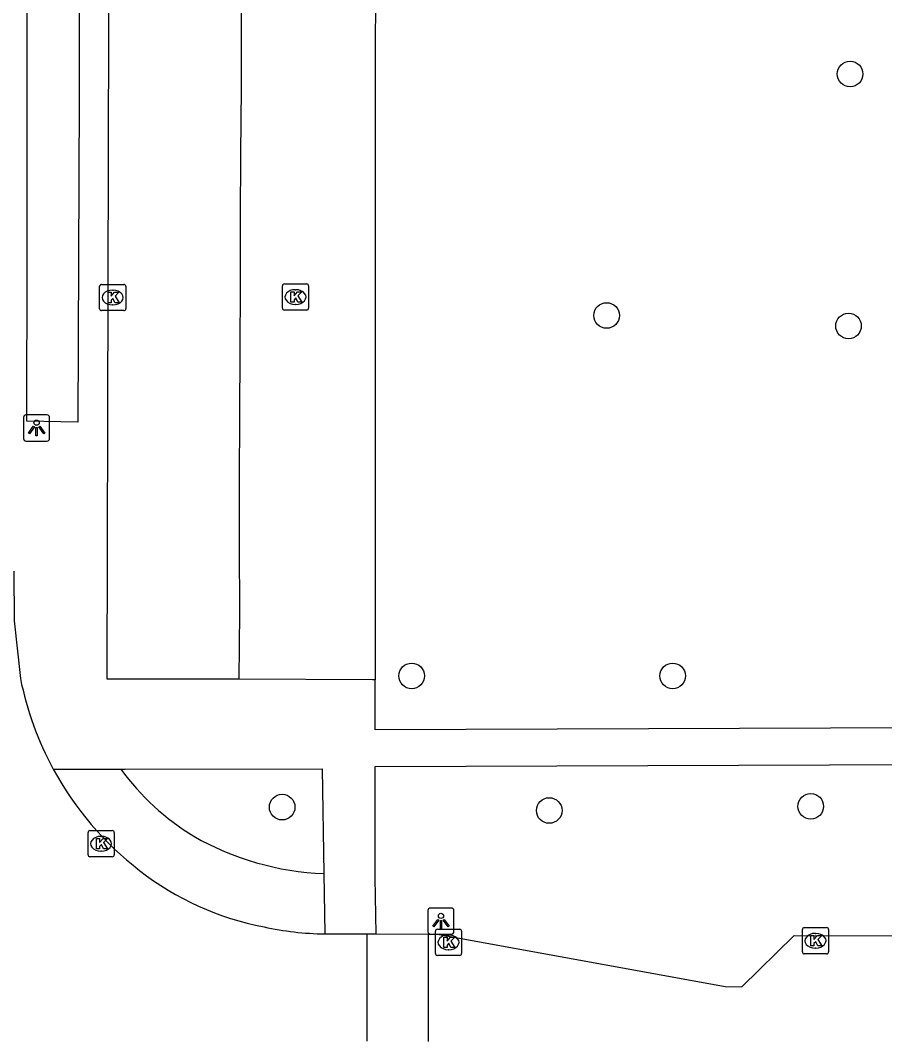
# Model space of a CAD drawing. Extents: x 161477 to 163040, y 383680 to 384868.
# Drawn here: x 162219.63 to 162252.61, y 384378.03 to 384416.8 of the extents above; entities that cross this region are included whole.
import ezdxf

# ---------------------------------------------------------------- set-up
doc = ezdxf.new("R2010")
doc.units = 0
for name, color, linetype in [('IMGEO_Berm_open', 7, 'Continuous'), ('IMGEO_Boom', 7, 'Continuous'), ('IMGEO_Kolk', 7, 'Continuous'), ('IMGEO_Lichtpunt', 7, 'Continuous'), ('IMGEO_Parkeervlak_open', 7, 'Continuous'), ('IMGEO_Rijbaan_lokaal_open', 7, 'Continuous'), ('IMGEO_Voetpad_open', 7, 'Continuous')]:
    doc.layers.add(name, color=color, linetype=linetype)

msp = doc.modelspace()

# ---------------------------------------------------------------- linework, layer by layer
at = {"layer": 'IMGEO_Berm_open'}
for centre, radius, start, end in [((162231.313, 384393.935), 9.715, 216.127, 238.5503), ((162231.627, 384395.041), 10.826, 240.1834, 267.7764)]:
    msp.add_arc(centre, radius, start, end, dxfattribs=at)
at = {"layer": 'IMGEO_Boom'}
for centre in [(162251.29, 384414.75), (162242, 384405.53), (162251.23, 384405.13), (162234.56, 384391.77), (162244.52, 384391.77), (162229.62, 384386.76), (162239.81, 384386.63), (162249.79, 384386.79)]:
    msp.add_circle(centre, 0.489, dxfattribs=at)
at = {"layer": 'IMGEO_Kolk'}
for p, q in [((162222.654, 384405.79), (162222.654, 384406.642)), ((162222.729, 384406.716), (162223.581, 384406.716)), ((162223.142, 384406.496), (162223.167, 384406.496)), ((162223.655, 384406.642), (162223.655, 384405.79)), ((162229.628, 384405.809), (162229.628, 384406.661)), ((162229.703, 384406.735), (162230.555, 384406.735)), ((162230.116, 384406.515), (162230.141, 384406.515)), ((162230.629, 384406.661), (162230.629, 384405.809)), ((162223.581, 384405.716), (162222.729, 384405.716)), ((162223.165, 384405.936), (162223.14, 384405.936)), ((162230.555, 384405.735), (162229.703, 384405.735)), ((162230.139, 384405.955), (162230.114, 384405.955)), ((162222.287, 384385.863), (162223.139, 384385.863)), ((162222.212, 384384.937), (162222.212, 384385.789)), ((162222.7, 384385.643), (162222.725, 384385.643)), ((162223.213, 384385.789), (162223.213, 384384.937)), ((162222.723, 384385.083), (162222.698, 384385.083)), ((162223.139, 384384.863), (162222.287, 384384.863)), ((162235.466, 384381.171), (162235.466, 384382.023)), ((162235.541, 384382.097), (162236.393, 384382.097)), ((162236.467, 384382.023), (162236.467, 384381.171)), ((162249.469, 384381.233), (162249.469, 384382.085)), ((162249.544, 384382.159), (162250.396, 384382.159)), ((162250.47, 384382.085), (162250.47, 384381.233)), ((162235.954, 384381.877), (162235.979, 384381.877)), ((162249.957, 384381.939), (162249.982, 384381.939)), ((162235.977, 384381.317), (162235.952, 384381.317)), ((162249.98, 384381.379), (162249.955, 384381.379)), ((162236.393, 384381.097), (162235.541, 384381.097)), ((162250.396, 384381.159), (162249.544, 384381.159))]:
    msp.add_line(p, q, dxfattribs=at)
for points in [[(162222.654, 384405.79), (162222.654, 384406.642)], [(162222.729, 384406.716), (162223.581, 384406.716)], [(162222.975, 384406.416), (162223.098, 384406.416), (162223.098, 384406.265), (162223.228, 384406.416), (162223.392, 384406.416), (162223.246, 384406.265), (162223.399, 384406.016), (162223.247, 384406.016), (162223.162, 384406.18), (162223.098, 384406.113), (162223.098, 384406.016), (162222.975, 384406.016), (162222.975, 384406.416)], [(162223.655, 384406.642), (162223.655, 384405.79)], [(162229.628, 384405.809), (162229.628, 384406.661)], [(162229.703, 384406.735), (162230.555, 384406.735)], [(162229.949, 384406.435), (162230.072, 384406.435), (162230.072, 384406.284), (162230.202, 384406.435), (162230.366, 384406.435), (162230.22, 384406.284), (162230.373, 384406.035), (162230.221, 384406.035), (162230.136, 384406.199), (162230.072, 384406.132), (162230.072, 384406.035), (162229.949, 384406.035), (162229.949, 384406.435)], [(162230.629, 384406.661), (162230.629, 384405.809)], [(162223.581, 384405.716), (162222.729, 384405.716)], [(162230.555, 384405.735), (162229.703, 384405.735)], [(162222.287, 384385.863), (162223.139, 384385.863)], [(162222.212, 384384.937), (162222.212, 384385.789)], [(162222.533, 384385.563), (162222.656, 384385.563), (162222.656, 384385.412), (162222.786, 384385.563), (162222.95, 384385.563), (162222.804, 384385.412), (162222.957, 384385.163), (162222.805, 384385.163), (162222.72, 384385.327), (162222.656, 384385.26), (162222.656, 384385.163), (162222.533, 384385.163), (162222.533, 384385.563)], [(162223.213, 384385.789), (162223.213, 384384.937)], [(162223.139, 384384.863), (162222.287, 384384.863)], [(162235.466, 384381.171), (162235.466, 384382.023)], [(162235.541, 384382.097), (162236.393, 384382.097)], [(162236.467, 384382.023), (162236.467, 384381.171)], [(162249.469, 384381.233), (162249.469, 384382.085)], [(162249.544, 384382.159), (162250.396, 384382.159)], [(162250.47, 384382.085), (162250.47, 384381.233)], [(162235.787, 384381.797), (162235.91, 384381.797), (162235.91, 384381.646), (162236.04, 384381.797), (162236.204, 384381.797), (162236.058, 384381.646), (162236.211, 384381.397), (162236.059, 384381.397), (162235.974, 384381.561), (162235.91, 384381.494), (162235.91, 384381.397), (162235.787, 384381.397), (162235.787, 384381.797)], [(162249.79, 384381.859), (162249.913, 384381.859), (162249.913, 384381.708), (162250.043, 384381.859), (162250.207, 384381.859), (162250.061, 384381.708), (162250.214, 384381.459), (162250.062, 384381.459), (162249.977, 384381.623), (162249.913, 384381.556), (162249.913, 384381.459), (162249.79, 384381.459), (162249.79, 384381.859)], [(162236.393, 384381.097), (162235.541, 384381.097)], [(162250.396, 384381.159), (162249.544, 384381.159)]]:
    msp.add_lwpolyline(points, dxfattribs=at)
for centre, start, end in [((162222.731, 384406.64), 91.552, 178.448), ((162222.731, 384406.64), 91.552, 178.448), ((162223.579, 384406.64), 1.552, 88.448), ((162223.579, 384406.64), 1.552, 88.448), ((162229.705, 384406.659), 91.552, 178.448), ((162229.705, 384406.659), 91.552, 178.448), ((162230.553, 384406.659), 1.552, 88.448), ((162230.553, 384406.659), 1.552, 88.448), ((162222.731, 384405.792), 181.552, 268.448), ((162222.731, 384405.792), 181.552, 268.448), ((162223.579, 384405.792), 271.552, 358.448), ((162223.579, 384405.792), 271.552, 358.448), ((162229.705, 384405.811), 181.552, 268.448), ((162229.705, 384405.811), 181.552, 268.448), ((162230.553, 384405.811), 271.552, 358.448), ((162230.553, 384405.811), 271.552, 358.448), ((162222.289, 384385.787), 91.552, 178.448), ((162222.289, 384385.787), 91.552, 178.448), ((162223.137, 384385.787), 1.552, 88.448), ((162223.137, 384385.787), 1.552, 88.448), ((162222.289, 384384.939), 181.552, 268.448), ((162222.289, 384384.939), 181.552, 268.448), ((162223.137, 384384.939), 271.552, 358.448), ((162223.137, 384384.939), 271.552, 358.448), ((162235.543, 384382.021), 91.552, 178.448), ((162235.543, 384382.021), 91.552, 178.448), ((162236.391, 384382.021), 1.552, 88.448), ((162236.391, 384382.021), 1.552, 88.448), ((162249.546, 384382.083), 91.552, 178.448), ((162249.546, 384382.083), 91.552, 178.448), ((162250.394, 384382.083), 1.552, 88.448), ((162250.394, 384382.083), 1.552, 88.448), ((162249.546, 384381.235), 181.552, 268.448), ((162249.546, 384381.235), 181.552, 268.448), ((162250.394, 384381.235), 271.552, 358.448), ((162250.394, 384381.235), 271.552, 358.448), ((162235.543, 384381.173), 181.552, 268.448), ((162235.543, 384381.173), 181.552, 268.448), ((162236.391, 384381.173), 271.552, 358.448), ((162236.391, 384381.173), 271.552, 358.448)]:
    msp.add_arc(centre, 0.0765, start, end, dxfattribs=at)
for centre, major_axis, ratio, start_param, end_param in [((162223.141, 384406.216), (-0.387, 0.002), 0.722429, 4.712389, 7.853982), ((162223.166, 384406.216), (-0.39, 0.002), 0.717154, 1.570796, 4.712389), ((162230.115, 384406.235), (-0.387, 0.002), 0.722429, 4.712389, 7.853982), ((162230.14, 384406.235), (-0.39, 0.002), 0.717154, 1.570796, 4.712389), ((162222.699, 384385.363), (-0.387, 0.002), 0.722429, 4.712389, 7.853982), ((162222.724, 384385.363), (-0.39, 0.002), 0.717154, 1.570796, 4.712389), ((162235.953, 384381.597), (-0.387, 0.002), 0.722429, 4.712389, 7.853982), ((162235.978, 384381.597), (-0.39, 0.002), 0.717154, 1.570796, 4.712389), ((162249.956, 384381.659), (-0.387, 0.002), 0.722429, 4.712389, 7.853982), ((162249.981, 384381.659), (-0.39, 0.002), 0.717154, 1.570796, 4.712389)]:
    msp.add_ellipse(centre, major_axis=major_axis, ratio=ratio, start_param=start_param, end_param=end_param, dxfattribs=at)
at = {"layer": 'IMGEO_Lichtpunt'}
for p, q in [((162219.751, 384401.638), (162219.751, 384400.831)), ((162219.751, 384401.638), (162219.751, 384400.831)), ((162220.653, 384401.733), (162219.845, 384401.733)), ((162220.653, 384401.733), (162219.845, 384401.733)), ((162220.747, 384400.831), (162220.747, 384401.638)), ((162220.747, 384400.831), (162220.747, 384401.638)), ((162219.845, 384400.737), (162220.653, 384400.737)), ((162219.845, 384400.737), (162220.653, 384400.737)), ((162235.18, 384382.811), (162235.18, 384382.004)), ((162235.18, 384382.811), (162235.18, 384382.004)), ((162236.082, 384382.906), (162235.274, 384382.906)), ((162236.082, 384382.906), (162235.274, 384382.906)), ((162236.176, 384382.004), (162236.176, 384382.811)), ((162236.176, 384382.004), (162236.176, 384382.811)), ((162235.274, 384381.91), (162236.082, 384381.91)), ((162235.274, 384381.91), (162236.082, 384381.91))]:
    msp.add_line(p, q, dxfattribs=at)
for points in [[(162220.125, 384401.302), (162220.164, 384401.274), (162219.976, 384401.012), (162219.938, 384401.039), (162220.125, 384401.302)], [(162220.227, 384401.254), (162220.274, 384401.254), (162220.274, 384400.932), (162220.227, 384400.932), (162220.227, 384401.254)], [(162220.337, 384401.274), (162220.375, 384401.301), (162220.562, 384401.039), (162220.523, 384401.011), (162220.337, 384401.274)], [(162235.554, 384382.475), (162235.593, 384382.447), (162235.405, 384382.185), (162235.367, 384382.212), (162235.554, 384382.475)], [(162235.656, 384382.427), (162235.703, 384382.427), (162235.703, 384382.105), (162235.656, 384382.105), (162235.656, 384382.427)], [(162235.766, 384382.447), (162235.804, 384382.474), (162235.991, 384382.212), (162235.952, 384382.184), (162235.766, 384382.447)]]:
    msp.add_lwpolyline(points, dxfattribs=at)
for centre in [(162220.25, 384401.436), (162235.679, 384382.609)]:
    msp.add_circle(centre, 0.0994, dxfattribs=at)
for centre, start, end in [((162219.845, 384401.638), 90, 180), ((162219.845, 384401.638), 90, 180), ((162220.653, 384401.638), 0, 90), ((162220.653, 384401.638), 0, 90), ((162219.845, 384400.831), 180, 270), ((162219.845, 384400.831), 180, 270), ((162220.653, 384400.831), 270, 0), ((162220.653, 384400.831), 270, 360), ((162235.274, 384382.811), 90, 180), ((162235.274, 384382.811), 90, 180), ((162236.082, 384382.811), 0, 90), ((162236.082, 384382.811), 0, 90), ((162235.274, 384382.004), 180, 270), ((162235.274, 384382.004), 180, 270), ((162236.082, 384382.004), 270, 0), ((162236.082, 384382.004), 270, 360)]:
    msp.add_arc(centre, 0.0946, start, end, dxfattribs=at)
at = {"layer": 'IMGEO_Parkeervlak_open'}
msp.add_lwpolyline([(162234.134, 384446.657), (162233.188, 384445.792), (162233.187, 384441.748), (162233.169, 384391.618)], dxfattribs=at)
at = {"layer": 'IMGEO_Rijbaan_lokaal_open'}
for points in [[(162227.972, 384391.645), (162222.944, 384391.642), (162223.067, 384441.742), (162228.095, 384441.745)], [(162228.095, 384441.745), (162228.064, 384439.197), (162228.064, 384436.698), (162228.073, 384434.209), (162228.075, 384431.728), (162228.068, 384429.223), (162228.086, 384426.686), (162228.072, 384424.211), (162228.079, 384421.719), (162228.051, 384419.223), (162228.054, 384416.707), (162228.052, 384414.206), (162228.03, 384411.699), (162228.017, 384409.208), (162228.023, 384406.715), (162228.008, 384404.19), (162227.988, 384401.71), (162227.983, 384399.212), (162227.983, 384396.731), (162227.988, 384394.194), (162227.972, 384391.645)], [(162219.38, 384395.763), (162219.399, 384393.874), (162219.633, 384391.674)], [(162231.242, 384381.919), (162231.54, 384381.918), (162232.856, 384381.917)], [(162232.856, 384381.917), (162232.855, 384377.818)], [(162232.856, 384381.917), (162233.205, 384381.917)], [(162233.205, 384381.917), (162235.206, 384381.909)], [(162235.205, 384377.809), (162235.206, 384381.909)], [(162235.206, 384381.909), (162235.544, 384381.908), (162246.519, 384379.915), (162247.163, 384379.897), (162249.157, 384381.854), (162249.966, 384381.847), (162265.347, 384381.873), (162270.573, 384381.859), (162301.64, 384381.874)]]:
    msp.add_lwpolyline(points, dxfattribs=at)
for centre, radius, start, end in [((162231.648, 384394.056), 12.249, 191.2132, 208.5435), ((162231.687, 384394.073), 12.291, 208.5265, 232.3676), ((162230.949, 384392.96), 10.959, 231.8703, 259.3856), ((162231.404, 384393.38), 11.462, 257.5359, 269.1911)]:
    msp.add_arc(centre, radius, start, end, dxfattribs=at)
at = {"layer": 'IMGEO_Voetpad_open'}
for points in [[(162234.134, 384446.657), (162236.338, 384448.672), (162271.138, 384448.664), (162298.589, 384448.673), (162299.819, 384447.091), (162299.826, 384428.152), (162299.782, 384399.935), (162299.756, 384393.321), (162299.752, 384392.194), (162299.756, 384391.713), (162299.772, 384389.953), (162281.819, 384389.889), (162233.168, 384389.717), (162233.169, 384391.618)], [(162221.93, 384437.663), (162221.894, 384432.636), (162221.867, 384426.4), (162221.877, 384420.154), (162221.878, 384413.871), (162221.827, 384401.458), (162219.881, 384401.492), (162219.884, 384407.725), (162219.894, 384413.986), (162219.893, 384420.235), (162219.888, 384426.469), (162219.873, 384432.705), (162211.93, 384432.709), (162211.921, 384437.67), (162221.93, 384437.663)], [(162233.169, 384391.618), (162233.063, 384391.619), (162227.972, 384391.645)], [(162220.888, 384388.203), (162223.466, 384388.208)], [(162223.466, 384388.208), (162223.628, 384388.208), (162231.146, 384388.222), (162231.207, 384384.223)], [(162233.205, 384381.917), (162233.166, 384384.055), (162233.168, 384388.305), (162281.707, 384388.483), (162300.456, 384388.551), (162301.844, 384386.793), (162301.798, 384382.534), (162301.636, 384382.53), (162301.64, 384381.874)], [(162231.207, 384384.223), (162231.242, 384381.919)]]:
    msp.add_lwpolyline(points, dxfattribs=at)

doc.saveas('drawing.dxf')
